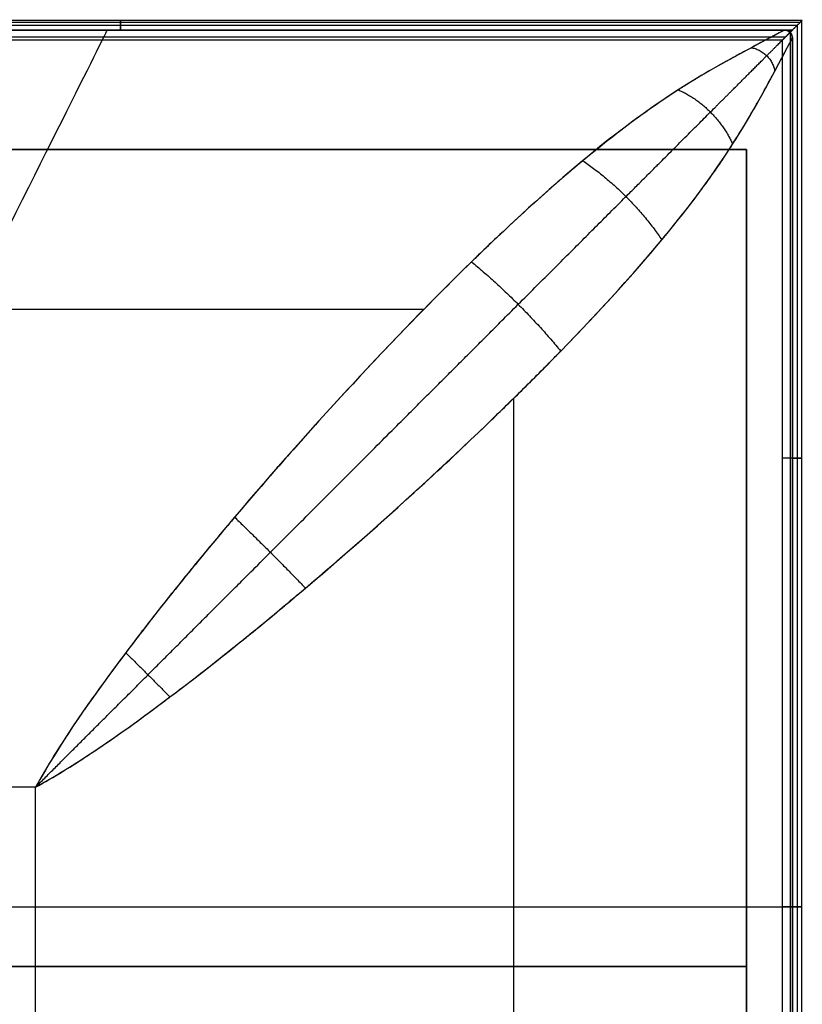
# Model space of a CAD drawing. Header units: millimetres. Extents: x -715 to 710, y 0 to 720.
# Tile 648 of 656: x -200 to -3, y 473 to 720. Entities that reach past the tile are written whole.
import ezdxf

# ---------------------------------------------------------------- set-up
doc = ezdxf.new("R2010")
doc.units = ezdxf.units.MM
doc.header["$MEASUREMENT"] = 0
doc.layers.add('IGES LEVEL 36', color=7, linetype='Continuous')
doc.layers.add('IGES LEVEL 44', color=7, linetype='Continuous')

msp = doc.modelspace()

# ---------------------------------------------------------------- linework, layer by layer
at = {"layer": 'IGES LEVEL 36'}
for points in [[(-682.5, 687, -315), (-350, 687, -315), (-17.5, 687, -315)], [(-17.5, 687, -333), (-350, 687, -333), (-682.5, 687, -333)], [(-17.5, 687, -315), (-17.5, 687, -324), (-17.5, 687, -333)], [(-17.5, 687, -315), (-17.5, 482, -315), (-17.5, 277, -315)], [(-17.5, 277, -333), (-17.5, 482, -333), (-17.5, 687, -333)]]:
    msp.add_open_spline(points, degree=2, dxfattribs=at)
at = {"layer": 'IGES LEVEL 36', "color": 255}
for points in [[(-682.5, 687, -333), (-350, 687, -333), (-17.5, 687, -333)], [(-17.5, 687, -315), (-350, 687, -315), (-682.5, 687, -315)], [(-682.5, 687, -324), (-350, 687, -324), (-17.5, 687, -324)], [(-682.5, 687, -315), (-350, 687, -315), (-17.5, 687, -315)], [(-17.5, 687, -333), (-350, 687, -333), (-682.5, 687, -333)], [(-17.5, 687, -333), (-17.5, 687, -324), (-17.5, 687, -315)], [(-17.5, 277, -315), (-17.5, 482, -315), (-17.5, 687, -315)], [(-17.5, 687, -315), (-17.5, 687, -324), (-17.5, 687, -333)], [(-17.5, 687, -333), (-17.5, 482, -333), (-17.5, 277, -333)], [(-17.5, 277, -324), (-17.5, 482, -324), (-17.5, 687, -324)], [(-17.5, 687, -315), (-17.5, 482, -315), (-17.5, 277, -315)], [(-17.5, 277, -333), (-17.5, 482, -333), (-17.5, 687, -333)], [(-17.5, 482, -315), (-350, 482, -315), (-682.5, 482, -315)], [(-682.5, 482, -333), (-350, 482, -333), (-17.5, 482, -333)], [(-17.5, 482, -333), (-17.5, 482, -324), (-17.5, 482, -315)]]:
    msp.add_open_spline(points, degree=2, dxfattribs=at)
at = {"layer": 'IGES LEVEL 44', "color": 253, "extrusion": (1, 0, 0)}
for centre, start, end in [((717, -338, -174.67), 270, 90), ((717, -338, -7), 90, 96.1522)]:
    msp.add_arc(centre, 2.5, start, end, dxfattribs=at)
at = {"layer": 'IGES LEVEL 44', "color": 253}
msp.add_arc((-8, 715, -326.84), 2, 0, 90, dxfattribs=at)
at = {"layer": 'IGES LEVEL 44', "color": 253, "extrusion": (0, 1, 0)}
for centre in [(6, -338, 609.59), (6, -338, 497)]:
    msp.add_arc(centre, 2.5, 90, 360, dxfattribs=at)
at = {"layer": 'IGES LEVEL 44', "color": 253}
for points, degree in [([(-3.55, 719.45, -338.49), (-350, 719.45, -338.49), (-696.45, 719.45, -338.49)], 2), ([(-3.66, 274.66, -338.88), (-3.66, 497, -338.88), (-3.66, 719.34, -338.88)], 2), ([(-4.07, 718.93, -336.41), (-350, 718.93, -336.41), (-695.93, 718.93, -336.41)], 2), ([(-4.82, 718.18, -340.2), (-350, 718.18, -340.2), (-695.18, 718.18, -340.2)], 2), ([(-694, 717, -340.5), (-350, 717, -340.5), (-6, 717, -340.5)], 2), ([(-6, 717, -340.5), (-350, 717, -340.5), (-694, 717, -340.5)], 2), ([(-692, 717, -335.5), (-350, 717, -335.5), (-8, 717, -335.5)], 2), ([(-8, 717, -318), (-350, 717, -318), (-692, 717, -318)], 2), ([(-692, 717, -326.75), (-350, 717, -326.75), (-8, 717, -326.75)], 2), ([(-692, 717, -335.5), (-350, 717, -335.5), (-8, 717, -335.5)], 2), ([(-350, 717, -318), (-179, 717, -318), (-8, 717, -318)], 2), ([(-273, 527, -223), (-239.67, 593.67, -223), (-178, 717, -251.33), (-178, 717, -318)], 3), ([(-8, 717, -335.5), (-8, 717, -326.75), (-8, 717, -318)], 2), ([(-8, 717, -335.5), (-8, 717, -326.75), (-8, 717, -318)], 2), ([(-6, 717, -335.5), (-7, 717, -335.5), (-8, 717, -335.5)], 2), ([(-8, 717, -335.5), (-7, 717, -335.5), (-6, 717, -335.5)], 2), ([(-6.33, 716.67, -335.52), (-6.61, 716.67, -335.52), (-6.9, 716.67, -335.52)], 2), ([(-4.72, 275.72, -335.85), (-4.72, 497, -335.85), (-4.72, 718.28, -335.85)], 2), ([(-7.77, 715.23, -339.77), (-350, 715.23, -339.77), (-692.23, 715.23, -339.77)], 2), ([(-8.5, 714.5, -338), (-350, 714.5, -338), (-691.5, 714.5, -338)], 2), ([(-8.5, 714.5, -338), (-350, 714.5, -338), (-691.5, 714.5, -338)], 2), ([(-8.5, 279.5, -338), (-8.5, 497, -338), (-8.5, 714.5, -338)], 2), ([(-8.5, 279.5, -338), (-8.5, 497, -338), (-8.5, 714.5, -338)], 2), ([(-6.73, 716.55, -335.54), (-6.73, 716.55, -326.77), (-6.73, 716.55, -318)], 2), ([(-6.44, 277.44, -340.46), (-6.44, 497, -340.46), (-6.44, 716.56, -340.46)], 2), ([(-6, 715, -335.5), (-6, 497, -335.5), (-6, 279, -335.5)], 2), ([(-6, 715, -318), (-6, 497, -318), (-6, 279, -318)], 2), ([(-6, 279, -335.5), (-6, 497, -335.5), (-6, 715, -335.5)], 2), ([(-6, 715, -335.5), (-6, 715, -326.75), (-6, 715, -318)], 2), ([(-6, 715, -318), (-6, 497, -318), (-6, 279, -318)], 2), ([(-6, 279, -326.75), (-6, 497, -326.75), (-6, 715, -326.75)], 2), ([(-6, 715, -318), (-6, 715, -326.75), (-6, 715, -335.5)], 2), ([(-350, 647, -245.5), (-224.22, 647, -245.5), (-98.44, 647, -245.5)], 2), ([(-76, 624.56, -245.5), (-76, 500.91, -245.5), (-76, 377.26, -245.5)], 2), ([(-196, 527, -223), (-350, 527, -223), (-504, 527, -223)], 2), ([(-196, 527, -223), (-273, 527, -223), (-350, 527, -223)], 2), ([(-196, 467, -223), (-196, 497, -223), (-196, 527, -223)], 2), ([(-196, 467, -223), (-196, 497, -223), (-196, 527, -223)], 2), ([(-691.5, 497, -338), (-350, 497, -338), (-8.5, 497, -338)], 2), ([(-504, 497, -223), (-350, 497, -223), (-196, 497, -223)], 2), ([(-196, 497, -223), (-129.33, 497, -223), (-6, 497, -251.33), (-6, 497, -318)], 3), ([(-6, 497, -335.5), (-6, 497, -326.75), (-6, 497, -318)], 2)]:
    msp.add_open_spline(points, degree=degree, dxfattribs=at)
at = {"layer": 'IGES LEVEL 44'}
for points, weights in [([(-6, 717, -335.5), (-1, 722, -335.5), (-1, 722, -340.5), (-6, 717, -340.5)], [1, 0.333333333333, 0.333333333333, 1]), ([(-6, 717, -340.5), (-7.46, 715.54, -340.5), (-8.5, 714.5, -339.46), (-8.5, 714.5, -338)], [1, 0.804737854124, 0.804737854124, 1]), ([(-6.59, 716.41, -335.57), (-6.39, 716.61, -335.52), (-6.2, 716.8, -335.5), (-6, 717, -335.5)], [1, 0.99534387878, 0.99534387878, 1])]:
    msp.add_rational_spline(points, weights, degree=3, dxfattribs=at)
at = {"layer": 'IGES LEVEL 44', "color": 253}
for points, weights, degree in [([(-6, 717, -340.5), (-1, 722, -340.5), (-1, 722, -335.5), (-6, 717, -335.5)], [1, 0.333333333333, 0.333333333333, 1], 3), ([(-6, 717, -335.5), (-1, 722, -335.5), (-1, 722, -340.5), (-6, 717, -340.5)], [1, 0.333333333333, 0.333333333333, 1], 3), ([(-8.5, 714.5, -338), (-8.5, 714.5, -339.46), (-7.46, 715.54, -340.5), (-6, 717, -340.5)], [1, 0.804737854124, 0.804737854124, 1], 3), ([(-6, 717, -340.5), (-7.46, 715.54, -340.5), (-8.5, 714.5, -339.46), (-8.5, 714.5, -338)], [1, 0.804737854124, 0.804737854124, 1], 3), ([(-6, 715, -318), (-6, 717, -318), (-8, 717, -318)], [1, 0.707106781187, 1], 2), ([(-6, 717, -335.5), (-6.2, 716.8, -335.5), (-6.39, 716.61, -335.52), (-6.59, 716.41, -335.57)], [1, 0.99534387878, 0.99534387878, 1], 3), ([(-6.59, 716.41, -335.57), (-6.39, 716.61, -335.52), (-6.2, 716.8, -335.5), (-6, 717, -335.5)], [1, 0.99534387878, 0.99534387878, 1], 3), ([(-16.3, 712.59, -296.97), (-11.23, 711.77, -295.11), (-10.41, 706.7, -296.97)], [1, 0.761725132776, 1], 2), ([(-34.64, 702, -280.58), (-25.11, 697.89, -275.86), (-21, 688.36, -280.58)], [1, 0.846142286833, 1], 2), ([(-58.65, 684.22, -264.89), (-46.76, 676.24, -259.29), (-38.78, 664.35, -264.89)], [1, 0.913806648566, 1], 2), ([(-86.55, 658.84, -250.54), (-74.28, 648.72, -245.88), (-64.16, 636.45, -250.54)], [1, 0.955180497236, 1], 2), ([(-146.05, 594.74, -230.36), (-136.97, 586.03, -228.58), (-128.26, 576.95, -230.36)], [1, 0.989940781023, 1], 2), ([(-173.36, 560.74, -225), (-167.78, 555.22, -224.39), (-162.26, 549.64, -225)], [1, 0.99695073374, 1], 2)]:
    msp.add_rational_spline(points, weights, degree=degree, dxfattribs=at)
at = {"layer": 'IGES LEVEL 44'}
for points in [[(-6, 717, -340.5), (-350, 717, -340.5), (-694, 717, -340.5)], [(-692, 717, -335.5), (-350, 717, -335.5), (-8, 717, -335.5)], [(-8, 717, -318), (-179, 717, -318), (-350, 717, -318)], [(-8, 717, -335.5), (-8, 717, -326.75), (-8, 717, -318)], [(-8, 717, -335.5), (-7, 717, -335.5), (-6, 717, -335.5)], [(-8.5, 714.5, -338), (-350, 714.5, -338), (-691.5, 714.5, -338)], [(-8.5, 279.5, -338), (-8.5, 497, -338), (-8.5, 714.5, -338)], [(-6, 279, -335.5), (-6, 497, -335.5), (-6, 715, -335.5)], [(-6, 715, -318), (-6, 497, -318), (-6, 279, -318)], [(-6, 715, -318), (-6, 715, -326.75), (-6, 715, -335.5)], [(-196, 527, -223), (-273, 527, -223), (-350, 527, -223)], [(-196, 467, -223), (-196, 497, -223), (-196, 527, -223)]]:
    msp.add_open_spline(points, degree=2, dxfattribs=at)
for points, knots in [([(-8, 717, -318), (-8, 717, -314.33), (-8.7, 716.63, -310.74), (-10.79, 715.52, -305.48), (-11.66, 715.06, -303.75), (-13.21, 714.23, -301.18), (-13.77, 713.93, -300.33), (-14.67, 713.45, -299.07), (-15.14, 713.21, -298.44), (-15.63, 712.94, -297.81), (-15.96, 712.77, -297.39), (-16.14, 712.67, -297.17), (-17.58, 711.9, -295.41), (-18.93, 711.17, -293.93), (-21.01, 710.02, -291.82), (-21.72, 709.63, -291.14), (-22.79, 709.04, -290.14), (-23.33, 708.74, -289.65), (-23.88, 708.43, -289.17), (-24.24, 708.23, -288.85), (-24.41, 708.14, -288.7), (-26.19, 707.15, -287.18), (-27.82, 706.21, -285.83), (-30.33, 704.7, -283.84), (-31.6, 703.92, -282.86), (-33.11, 702.98, -281.71), (-33.87, 702.49, -281.14), (-34.2, 702.28, -280.9), (-34.42, 702.14, -280.74), (-34.52, 702.08, -280.67), (-42.24, 697.12, -274.98), (-50.42, 691.03, -269.63), (-63.44, 680.18, -262.08), (-67.91, 676.28, -259.64), (-74.78, 670.03, -256.13), (-77.1, 667.88, -254.98), (-80.61, 664.56, -253.29), (-81.79, 663.44, -252.73), (-83.57, 661.73, -251.9), (-84.46, 660.87, -251.49), (-85.51, 659.86, -251.02), (-86.03, 659.35, -250.78), (-86.26, 659.13, -250.68), (-86.41, 658.99, -250.61), (-86.47, 658.92, -250.58), (-97.25, 648.41, -245.74), (-107.71, 637.58, -241.78), (-122.5, 621.58, -236.87), (-127.28, 616.28, -235.4), (-133.04, 609.78, -233.76), (-134.18, 608.48, -233.44), (-135.88, 606.55, -232.97), (-136.58, 605.74, -232.78), (-137.28, 604.94, -232.59), (-137.56, 604.62, -232.52), (-137.69, 604.47, -232.48), (-138.21, 603.87, -232.34), (-138.55, 603.48, -232.25), (-141.64, 599.92, -231.44), (-144.29, 596.82, -230.78), (-151.95, 587.76, -228.95), (-156.68, 582.01, -227.95), (-163.18, 573.91, -226.7), (-165.25, 571.3, -226.32), (-167.71, 568.14, -225.9), (-168.43, 567.2, -225.78), (-169.15, 566.27, -225.66), (-169.51, 565.81, -225.6), (-169.6, 565.68, -225.59), (-169.91, 565.29, -225.54), (-171.26, 563.52, -225.32), (-172.56, 561.81, -225.12), (-175.92, 557.35, -224.63), (-178, 554.53, -224.36), (-180.89, 550.52, -224.02), (-181.81, 549.23, -223.91), (-182.92, 547.65, -223.8), (-183.24, 547.19, -223.76), (-183.57, 546.72, -223.73), (-183.73, 546.49, -223.71), (-183.77, 546.43, -223.71), (-183.91, 546.23, -223.69), (-184.51, 545.36, -223.64), (-185.1, 544.5, -223.58), (-189.74, 537.67, -223.16), (-193.19, 532.08, -223), (-196, 527, -223)], [0, 0, 0, 0, 0.0625, 0.0625, 0.09375, 0.09375, 0.109375, 0.109375, 0.117188, 0.121094, 0.121094, 0.125, 0.125, 0.15625, 0.15625, 0.171875, 0.171875, 0.179688, 0.183594, 0.183594, 0.1875, 0.1875, 0.21875, 0.21875, 0.234375, 0.242188, 0.246094, 0.248047, 0.248047, 0.25, 0.25, 0.375, 0.375, 0.4375, 0.4375, 0.46875, 0.46875, 0.484375, 0.484375, 0.492188, 0.496094, 0.498047, 0.499023, 0.499023, 0.5, 0.5, 0.625, 0.625, 0.6875, 0.6875, 0.703125, 0.703125, 0.710938, 0.712891, 0.712891, 0.714844, 0.714844, 0.71875, 0.71875, 0.75, 0.75, 0.8125, 0.8125, 0.84375, 0.84375, 0.851563, 0.855469, 0.855469, 0.857422, 0.857422, 0.859375, 0.875, 0.875, 0.90625, 0.90625, 0.921875, 0.921875, 0.925781, 0.927734, 0.927734, 0.928711, 0.928711, 0.929688, 0.9375, 0.9375, 1, 1, 1, 1]), ([(-8, 717, -318), (-7.48, 717, -318), (-6.96, 716.78, -318), (-6.22, 716.04, -318), (-6, 715.52, -318), (-6, 715, -318)], [0, 0, 0, 0, 0.5, 0.5, 1, 1, 1, 1]), ([(-8, 717, -335.5), (-7.74, 717, -335.5), (-7.48, 716.95, -335.5), (-6.99, 716.75, -335.51), (-6.77, 716.6, -335.53), (-6.59, 716.41, -335.57)], [0, 0, 0, 0, 0.5, 0.5, 1, 1, 1, 1]), ([(-196, 527, -223), (-193.86, 528.19, -223), (-191.4, 529.62, -223.03), (-187.17, 532.22, -223.15), (-185.67, 533.16, -223.21), (-183.28, 534.7, -223.31), (-182.46, 535.24, -223.35), (-181.2, 536.08, -223.42), (-180.56, 536.5, -223.46), (-179.79, 537.02, -223.5), (-179.41, 537.28, -223.52), (-179.21, 537.41, -223.54), (-179.13, 537.47, -223.54), (-179.08, 537.51, -223.54), (-179.04, 537.53, -223.55), (-176.85, 539.02, -223.68), (-174.38, 540.75, -223.86), (-170.21, 543.76, -224.21), (-168.73, 544.83, -224.34), (-166.4, 546.55, -224.57), (-165.6, 547.14, -224.65), (-164.37, 548.06, -224.78), (-163.75, 548.52, -224.84), (-163.01, 549.07, -224.92), (-162.64, 549.35, -224.96), (-162.45, 549.5, -224.98), (-162.37, 549.56, -224.99), (-162.32, 549.6, -225), (-162.28, 549.62, -225), (-158.09, 552.78, -225.47), (-153.19, 556.57, -226.08), (-144.69, 563.36, -227.37), (-141.66, 565.8, -227.86), (-136.84, 569.76, -228.71), (-135.19, 571.13, -229.01), (-132.64, 573.26, -229.49), (-131.78, 573.98, -229.66), (-130.47, 575.08, -229.91), (-129.81, 575.64, -230.04), (-129.04, 576.29, -230.2), (-128.65, 576.62, -230.28), (-128.45, 576.79, -230.32), (-128.37, 576.86, -230.34), (-128.31, 576.91, -230.35), (-128.28, 576.94, -230.36), (-119.29, 584.56, -232.19), (-109.19, 593.38, -234.58), (-92.87, 608.36, -239.46), (-87.25, 613.65, -241.3), (-78.66, 621.94, -244.45), (-75.77, 624.77, -245.57), (-71.42, 629.09, -247.35), (-69.97, 630.55, -247.96), (-67.79, 632.75, -248.91), (-66.7, 633.85, -249.39), (-65.43, 635.14, -249.96), (-64.79, 635.79, -250.25), (-64.52, 636.07, -250.38), (-64.34, 636.26, -250.46), (-64.24, 636.36, -250.51), (-53.64, 647.23, -255.39), (-44.88, 656.95, -260.51), (-34.21, 669.89, -268.15), (-31.06, 673.93, -270.7), (-26.89, 679.62, -274.46), (-25.59, 681.45, -275.7), (-23.78, 684.11, -277.55), (-23.19, 684.98, -278.16), (-22.35, 686.26, -279.07), (-21.93, 686.9, -279.52), (-21.53, 687.53, -279.98), (-21.26, 687.95, -280.28), (-21.14, 688.15, -280.42), (-19.89, 690.12, -281.85), (-18.83, 691.84, -283.15), (-17.32, 694.35, -285.14), (-16.58, 695.59, -286.14), (-15.77, 697, -287.33), (-15.37, 697.7, -287.93), (-15.2, 698, -288.19), (-15.08, 698.19, -288.36), (-15.03, 698.28, -288.44), (-13.99, 700.12, -290.05), (-13.13, 701.67, -291.51), (-12, 703.74, -293.63), (-11.65, 704.39, -294.32), (-11.16, 705.3, -295.33), (-10.92, 705.74, -295.83), (-10.66, 706.23, -296.41), (-10.54, 706.47, -296.69), (-10.48, 706.57, -296.81), (-10.45, 706.63, -296.89), (-10.44, 706.66, -296.92), (-7.52, 712.13, -303.59), (-6, 715, -310.61), (-6, 715, -318)], [0, 0, 0, 0, 0.03125, 0.03125, 0.046875, 0.046875, 0.054687, 0.054687, 0.058594, 0.060547, 0.061523, 0.062012, 0.062256, 0.062256, 0.0625, 0.0625, 0.09375, 0.09375, 0.109375, 0.109375, 0.117187, 0.117187, 0.121094, 0.123047, 0.124023, 0.124512, 0.124756, 0.124756, 0.125, 0.125, 0.1875, 0.1875, 0.21875, 0.21875, 0.234375, 0.234375, 0.242187, 0.242187, 0.246094, 0.248047, 0.249023, 0.249512, 0.249756, 0.249756, 0.25, 0.25, 0.375, 0.375, 0.4375, 0.4375, 0.46875, 0.46875, 0.484375, 0.484375, 0.492187, 0.496094, 0.498047, 0.499023, 0.499023, 0.5, 0.5, 0.625, 0.625, 0.6875, 0.6875, 0.71875, 0.71875, 0.734375, 0.734375, 0.742187, 0.746094, 0.746094, 0.75, 0.75, 0.78125, 0.78125, 0.796875, 0.804687, 0.808594, 0.810547, 0.810547, 0.8125, 0.8125, 0.84375, 0.84375, 0.859375, 0.859375, 0.867187, 0.871094, 0.873047, 0.874023, 0.874023, 0.875, 0.875, 1, 1, 1, 1]), ([(-6, 715, -335.5), (-6, 715.26, -335.5), (-6.05, 715.52, -335.5), (-6.25, 716.01, -335.51), (-6.4, 716.23, -335.53), (-6.59, 716.41, -335.57)], [0, 0, 0, 0, 0.5, 0.5, 1, 1, 1, 1])]:
    msp.add_open_spline(points, degree=3, knots=knots, dxfattribs=at)
at = {"layer": 'IGES LEVEL 44', "color": 253}
for points, knots in [([(-8, 717, -318), (-8, 717, -309.86), (-11.42, 715.18, -302.91), (-21.18, 709.99, -291.03), (-27.47, 706.6, -285.85), (-41.8, 697.41, -275.3), (-49.9, 691.5, -269.99), (-67.41, 676.94, -259.78), (-76.82, 668.33, -254.92), (-106.03, 639.86, -241.79), (-126.81, 617.43, -234.99), (-155.67, 583.4, -228.04), (-164.9, 571.99, -226.25), (-181.83, 549.48, -223.75), (-189.6, 538.55, -223), (-196, 527, -223)], [-0.4123711, -0.4123711, -0.4123711, -0.4123711, -0.3608247, -0.3608247, -0.3092784, -0.3092784, -0.257732, -0.257732, -0.2061856, -0.2061856, -0.1030928, -0.1030928, -0.0515464, -0.0515464, 0, 0, 0, 0]), ([(-8, 717, -318), (-8, 717, -314.33), (-8.7, 716.63, -310.74), (-10.79, 715.52, -305.48), (-11.66, 715.06, -303.75), (-13.21, 714.23, -301.18), (-13.77, 713.93, -300.33), (-14.67, 713.45, -299.07), (-15.14, 713.21, -298.44), (-15.63, 712.94, -297.81), (-15.96, 712.77, -297.39), (-16.14, 712.67, -297.17), (-17.58, 711.9, -295.41), (-18.93, 711.17, -293.93), (-21.01, 710.02, -291.82), (-21.72, 709.63, -291.14), (-22.79, 709.04, -290.14), (-23.33, 708.74, -289.65), (-23.88, 708.43, -289.17), (-24.24, 708.23, -288.85), (-24.41, 708.14, -288.7), (-26.19, 707.15, -287.18), (-27.82, 706.21, -285.83), (-30.33, 704.7, -283.84), (-31.6, 703.92, -282.86), (-33.11, 702.98, -281.71), (-33.87, 702.49, -281.14), (-34.2, 702.28, -280.9), (-34.42, 702.14, -280.74), (-34.52, 702.08, -280.67), (-42.24, 697.12, -274.98), (-50.42, 691.03, -269.63), (-63.44, 680.18, -262.08), (-67.91, 676.28, -259.64), (-74.78, 670.03, -256.13), (-77.1, 667.88, -254.98), (-80.61, 664.56, -253.29), (-81.79, 663.44, -252.73), (-83.57, 661.73, -251.9), (-84.46, 660.87, -251.49), (-85.51, 659.86, -251.02), (-86.03, 659.35, -250.78), (-86.26, 659.13, -250.68), (-86.41, 658.99, -250.61), (-86.47, 658.92, -250.58), (-97.25, 648.41, -245.74), (-107.71, 637.58, -241.78), (-122.5, 621.58, -236.87), (-127.28, 616.28, -235.4), (-133.04, 609.78, -233.76), (-134.18, 608.48, -233.44), (-135.88, 606.55, -232.97), (-136.58, 605.74, -232.78), (-137.28, 604.94, -232.59), (-137.56, 604.62, -232.52), (-137.69, 604.47, -232.48), (-138.21, 603.87, -232.34), (-138.55, 603.48, -232.25), (-141.64, 599.92, -231.44), (-144.29, 596.82, -230.78), (-151.95, 587.76, -228.95), (-156.68, 582.01, -227.95), (-163.18, 573.91, -226.7), (-165.25, 571.3, -226.32), (-167.71, 568.14, -225.9), (-168.43, 567.2, -225.78), (-169.15, 566.27, -225.66), (-169.51, 565.81, -225.6), (-169.6, 565.68, -225.59), (-169.91, 565.29, -225.54), (-171.26, 563.52, -225.32), (-172.56, 561.81, -225.12), (-175.92, 557.35, -224.63), (-178, 554.53, -224.36), (-180.89, 550.52, -224.02), (-181.81, 549.23, -223.91), (-182.92, 547.65, -223.8), (-183.24, 547.19, -223.76), (-183.57, 546.72, -223.73), (-183.73, 546.49, -223.71), (-183.77, 546.43, -223.71), (-183.91, 546.23, -223.69), (-184.51, 545.36, -223.64), (-185.1, 544.5, -223.58), (-189.74, 537.67, -223.16), (-193.19, 532.08, -223), (-196, 527, -223)], [1.4123711, 1.4123711, 1.4123711, 1.4123711, 1.4748711, 1.4748711, 1.5061211, 1.5061211, 1.5217461, 1.5217461, 1.5295586, 1.5334649, 1.5334649, 1.5373711, 1.5373711, 1.5686211, 1.5686211, 1.5842461, 1.5842461, 1.5920586, 1.5959649, 1.5959649, 1.5998711, 1.5998711, 1.6311211, 1.6311211, 1.6467461, 1.6545586, 1.6584649, 1.660418, 1.660418, 1.6623711, 1.6623711, 1.7873711, 1.7873711, 1.8498711, 1.8498711, 1.8811211, 1.8811211, 1.8967461, 1.8967461, 1.9045586, 1.9084649, 1.910418, 1.9113946, 1.9113946, 1.9123711, 1.9123711, 2.0373711, 2.0373711, 2.0998711, 2.0998711, 2.1154961, 2.1154961, 2.1233086, 2.1252618, 2.1252618, 2.1272149, 2.1272149, 2.1311211, 2.1311211, 2.1623711, 2.1623711, 2.2248711, 2.2248711, 2.2561211, 2.2561211, 2.2639336, 2.2678399, 2.2678399, 2.269793, 2.269793, 2.2717461, 2.2873711, 2.2873711, 2.3186211, 2.3186211, 2.3342461, 2.3342461, 2.3381524, 2.3401055, 2.3401055, 2.3410821, 2.3410821, 2.3420586, 2.3498711, 2.3498711, 2.4123711, 2.4123711, 2.4123711, 2.4123711]), ([(-8, 717, -318), (-7.48, 717, -318), (-6.96, 716.78, -318), (-6.22, 716.04, -318), (-6, 715.52, -318), (-6, 715, -318)], [3, 3, 3, 3, 3.5, 3.5, 4, 4, 4, 4]), ([(-6.59, 716.41, -335.57), (-6.77, 716.6, -335.53), (-6.99, 716.75, -335.51), (-7.48, 716.95, -335.5), (-7.74, 717, -335.5), (-8, 717, -335.5)], [1, 1, 1, 1, 1.5, 1.5, 2, 2, 2, 2]), ([(-8, 717, -335.5), (-7.74, 717, -335.5), (-7.48, 716.95, -335.5), (-6.99, 716.75, -335.51), (-6.77, 716.6, -335.53), (-6.59, 716.41, -335.57)], [2, 2, 2, 2, 2.5, 2.5, 3, 3, 3, 3]), ([(-196, 527, -223), (-184.45, 533.4, -223), (-173.52, 541.17, -223.75), (-151.01, 558.1, -226.25), (-139.6, 567.33, -228.04), (-105.57, 596.19, -234.99), (-83.14, 616.97, -241.79), (-54.67, 646.18, -254.92), (-46.06, 655.59, -259.78), (-31.5, 673.1, -269.99), (-25.59, 681.2, -275.3), (-16.4, 695.53, -285.85), (-13.01, 701.82, -291.03), (-7.82, 711.58, -302.91), (-6, 715, -309.86), (-6, 715, -318)], [0, 0, 0, 0, 0.0515464, 0.0515464, 0.1030928, 0.1030928, 0.2061856, 0.2061856, 0.257732, 0.257732, 0.3092784, 0.3092784, 0.3608247, 0.3608247, 0.4123711, 0.4123711, 0.4123711, 0.4123711]), ([(-196, 527, -223), (-193.86, 528.19, -223), (-191.4, 529.62, -223.03), (-187.17, 532.22, -223.15), (-185.67, 533.16, -223.21), (-183.28, 534.7, -223.31), (-182.46, 535.24, -223.35), (-181.2, 536.08, -223.42), (-180.56, 536.5, -223.46), (-179.79, 537.02, -223.5), (-179.41, 537.28, -223.52), (-179.21, 537.41, -223.54), (-179.13, 537.47, -223.54), (-179.08, 537.51, -223.54), (-179.04, 537.53, -223.55), (-176.85, 539.02, -223.68), (-174.38, 540.75, -223.86), (-170.21, 543.76, -224.21), (-168.73, 544.83, -224.34), (-166.4, 546.55, -224.57), (-165.6, 547.14, -224.65), (-164.37, 548.06, -224.78), (-163.75, 548.52, -224.84), (-163.01, 549.07, -224.92), (-162.64, 549.35, -224.96), (-162.45, 549.5, -224.98), (-162.37, 549.56, -224.99), (-162.32, 549.6, -225), (-162.28, 549.62, -225), (-158.09, 552.78, -225.47), (-153.19, 556.57, -226.08), (-144.69, 563.36, -227.37), (-141.66, 565.8, -227.86), (-136.84, 569.76, -228.71), (-135.19, 571.13, -229.01), (-132.64, 573.26, -229.49), (-131.78, 573.98, -229.66), (-130.47, 575.08, -229.91), (-129.81, 575.64, -230.04), (-129.04, 576.29, -230.2), (-128.65, 576.62, -230.28), (-128.45, 576.79, -230.32), (-128.37, 576.86, -230.34), (-128.31, 576.91, -230.35), (-128.28, 576.94, -230.36), (-119.29, 584.56, -232.19), (-109.19, 593.38, -234.58), (-92.87, 608.36, -239.46), (-87.25, 613.65, -241.3), (-78.66, 621.94, -244.45), (-75.77, 624.77, -245.57), (-71.42, 629.09, -247.35), (-69.97, 630.55, -247.96), (-67.79, 632.75, -248.91), (-66.7, 633.85, -249.39), (-65.43, 635.14, -249.96), (-64.79, 635.79, -250.25), (-64.52, 636.07, -250.38), (-64.34, 636.26, -250.46), (-64.24, 636.36, -250.51), (-53.64, 647.23, -255.39), (-44.88, 656.95, -260.51), (-34.21, 669.89, -268.15), (-31.06, 673.93, -270.7), (-26.89, 679.62, -274.46), (-25.59, 681.45, -275.7), (-23.78, 684.11, -277.55), (-23.19, 684.98, -278.16), (-22.35, 686.26, -279.07), (-21.93, 686.9, -279.52), (-21.53, 687.53, -279.98), (-21.26, 687.95, -280.28), (-21.14, 688.15, -280.42), (-19.89, 690.12, -281.85), (-18.83, 691.84, -283.15), (-17.32, 694.35, -285.14), (-16.58, 695.59, -286.14), (-15.77, 697, -287.33), (-15.37, 697.7, -287.93), (-15.2, 698, -288.19), (-15.08, 698.19, -288.36), (-15.03, 698.28, -288.44), (-13.99, 700.12, -290.05), (-13.13, 701.67, -291.51), (-12, 703.74, -293.63), (-11.65, 704.39, -294.32), (-11.16, 705.3, -295.33), (-10.92, 705.74, -295.83), (-10.66, 706.23, -296.41), (-10.54, 706.47, -296.69), (-10.48, 706.57, -296.81), (-10.45, 706.63, -296.89), (-10.44, 706.66, -296.92), (-7.52, 712.13, -303.59), (-6, 715, -310.61), (-6, 715, -318)], [0, 0, 0, 0, 0.03125, 0.03125, 0.046875, 0.046875, 0.054687, 0.054687, 0.058594, 0.060547, 0.061523, 0.062012, 0.062256, 0.062256, 0.0625, 0.0625, 0.09375, 0.09375, 0.109375, 0.109375, 0.117187, 0.117187, 0.121094, 0.123047, 0.124023, 0.124512, 0.124756, 0.124756, 0.125, 0.125, 0.1875, 0.1875, 0.21875, 0.21875, 0.234375, 0.234375, 0.242187, 0.242187, 0.246094, 0.248047, 0.249023, 0.249512, 0.249756, 0.249756, 0.25, 0.25, 0.375, 0.375, 0.4375, 0.4375, 0.46875, 0.46875, 0.484375, 0.484375, 0.492187, 0.496094, 0.498047, 0.499023, 0.499023, 0.5, 0.5, 0.625, 0.625, 0.6875, 0.6875, 0.71875, 0.71875, 0.734375, 0.734375, 0.742187, 0.746094, 0.746094, 0.75, 0.75, 0.78125, 0.78125, 0.796875, 0.804687, 0.808594, 0.810547, 0.810547, 0.8125, 0.8125, 0.84375, 0.84375, 0.859375, 0.859375, 0.867187, 0.871094, 0.873047, 0.874023, 0.874023, 0.875, 0.875, 1, 1, 1, 1]), ([(-6.59, 716.41, -335.57), (-6.4, 716.23, -335.53), (-6.25, 716.01, -335.51), (-6.05, 715.52, -335.5), (-6, 715.26, -335.5), (-6, 715, -335.5)], [4, 4, 4, 4, 4.5, 4.5, 5, 5, 5, 5]), ([(-6, 715, -335.5), (-6, 715.26, -335.5), (-6.05, 715.52, -335.5), (-6.25, 716.01, -335.51), (-6.4, 716.23, -335.53), (-6.59, 716.41, -335.57)], [0, 0, 0, 0, 0.5, 0.5, 1, 1, 1, 1])]:
    msp.add_open_spline(points, degree=3, knots=knots, dxfattribs=at)
msp.add_rational_spline([(-196, 527, -223), (-187.02, 535.98, -223), (-177.66, 545.34, -223.61), (-157.92, 565.08, -225.79), (-147.56, 575.44, -227.38), (-115.96, 607.04, -233.68), (-94.1, 628.9, -240.01), (-65.05, 657.95, -252.45), (-55.87, 667.13, -257.17), (-39.54, 683.46, -267.36), (-32.39, 690.61, -272.86), (-20.59, 702.41, -284.13), (-15.9, 707.1, -289.88), (-8.85, 714.15, -302.66), (-6.59, 716.41, -309.78), (-6.59, 716.41, -318)], [1, 0.999939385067, 0.999327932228, 0.997622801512, 0.996499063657, 0.99191304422, 0.987625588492, 0.972572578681, 0.965951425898, 0.947855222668, 0.936270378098, 0.909871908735, 0.894989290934, 0.866735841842, 0.853338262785, 0.853553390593], degree=3, knots=[0, 0, 0, 0, 0.0515464, 0.0515464, 0.1030928, 0.1030928, 0.2061856, 0.2061856, 0.257732, 0.257732, 0.3092784, 0.3092784, 0.3608247, 0.3608247, 0.4123711, 0.4123711, 0.4123711, 0.4123711], dxfattribs=at)

doc.saveas('drawing.dxf')
